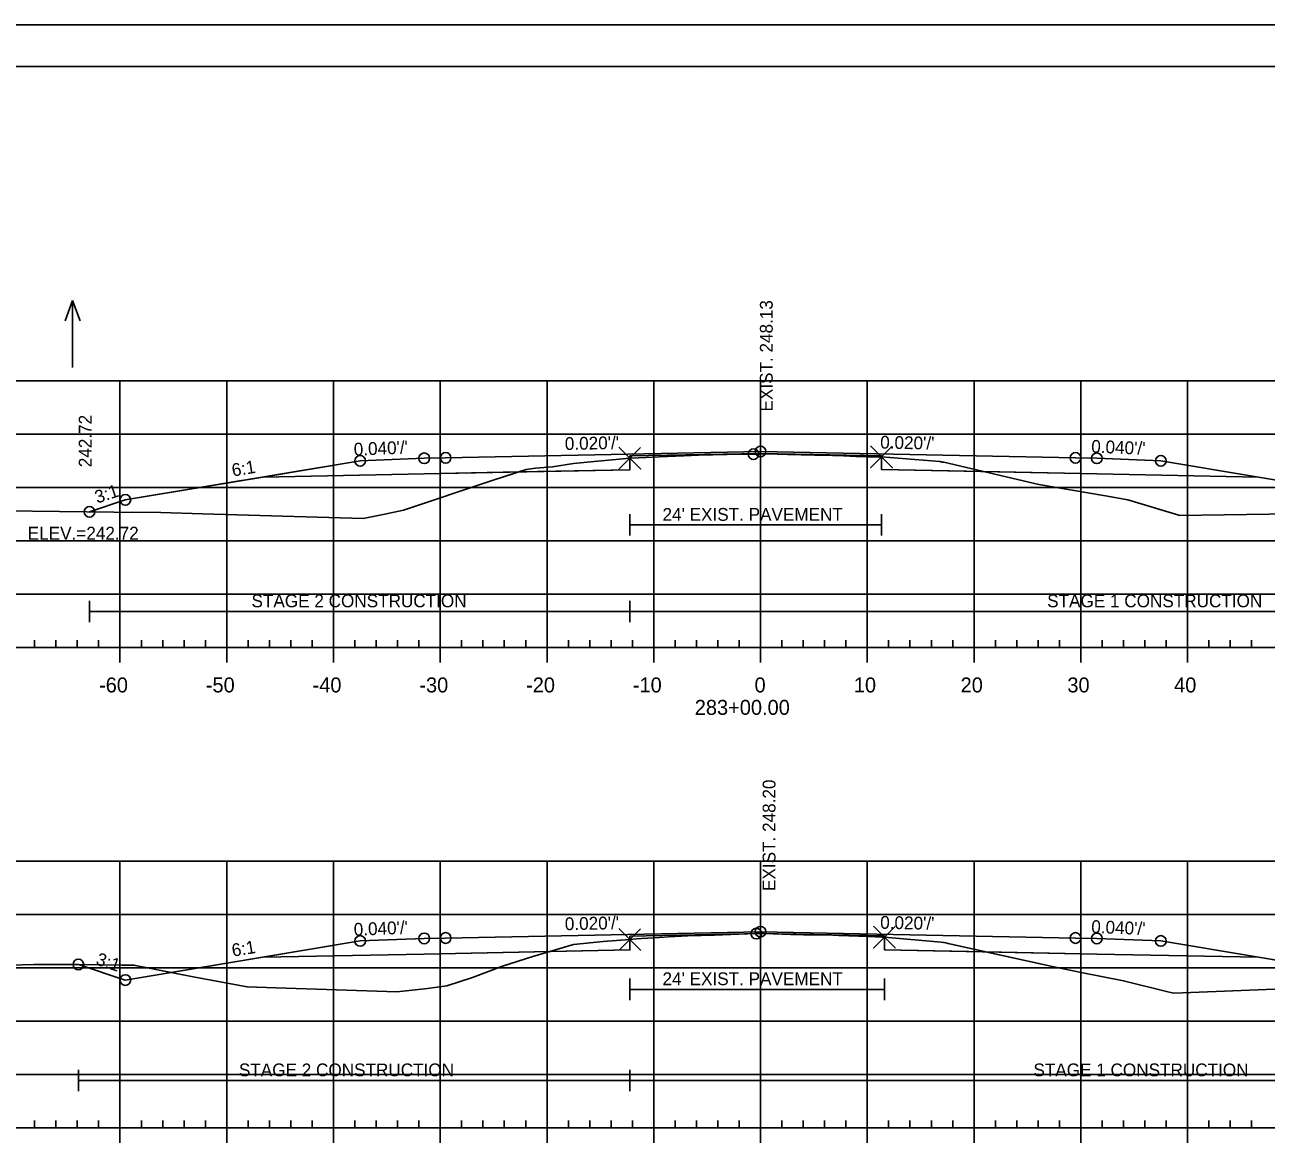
# Model space of a CAD drawing. Extents: x 1365647 to 1367999, y 387113 to 400173.
# Drawn here: x 1365825.2 to 1365941.5, y 395800.8 to 395906.3 of the extents above; entities that cross this region are included whole.
import ezdxf

# ---------------------------------------------------------------- set-up
doc = ezdxf.new("R2010")
doc.units = 0
for name, color, linetype in [('R_Alt Surface', 7, 'Continuous'), ('R_Axis', 7, 'Continuous'), ('R_Axis Annot', 7, 'Continuous'), ('R_Border', 7, 'Continuous'), ('R_Border Notes', 7, 'Continuous'), ('R_Contours', 7, 'Continuous'), ('R_Exist Surface', 7, 'Continuous'), ('R_Fin Surface', 7, 'Continuous'), ('R_Fin Surface Annot', 7, 'Continuous'), ('R_Grid', 7, 'Continuous'), ('R_No Plot', 7, 'Continuous'), ('R_Proposed Const Limits', 7, 'Continuous'), ('R_Water', 7, 'Continuous'), ('R_Water Annot', 7, 'Continuous'), ('R_Xsect Elev', 7, 'Continuous')]:
    doc.layers.add(name, color=color, linetype=linetype)

msp = doc.modelspace()

# ---------------------------------------------------------------- linework, layer by layer
at = {"layer": 'R_Alt Surface'}
for points in [[(1365847.47, 395863.88), (1365862.59, 395864.19), (1365881.85, 395864.57), (1365881.85, 395865.86), (1365894.09, 395866.1), (1365905.42, 395865.88), (1365905.42, 395864.59), (1365925.59, 395864.19), (1365940.72, 395863.88)], [(1365847.47, 395818.89), (1365862.59, 395819.19), (1365881.86, 395819.58), (1365881.86, 395820.87), (1365894.09, 395821.11), (1365905.7, 395820.88), (1365905.7, 395819.59), (1365925.59, 395819.19), (1365940.72, 395818.89)]]:
    msp.add_lwpolyline(points, dxfattribs=at)
at = {"layer": 'R_Axis'}
for p, q in [((1365749.09, 395847.9), (1366039.09, 395847.9)), ((1365826.09, 395847.9), (1365826.09, 395848.6)), ((1365828.09, 395847.9), (1365828.09, 395848.6)), ((1365830.09, 395847.9), (1365830.09, 395848.6)), ((1365832.09, 395847.9), (1365832.09, 395848.6)), ((1365834.09, 395846.5), (1365834.09, 395847.9)), ((1365836.09, 395847.9), (1365836.09, 395848.6)), ((1365838.09, 395847.9), (1365838.09, 395848.6)), ((1365840.09, 395847.9), (1365840.09, 395848.6)), ((1365842.09, 395847.9), (1365842.09, 395848.6)), ((1365844.09, 395846.5), (1365844.09, 395847.9)), ((1365846.09, 395847.9), (1365846.09, 395848.6)), ((1365848.09, 395847.9), (1365848.09, 395848.6)), ((1365850.09, 395847.9), (1365850.09, 395848.6)), ((1365852.09, 395847.9), (1365852.09, 395848.6)), ((1365854.09, 395846.5), (1365854.09, 395847.9)), ((1365856.09, 395847.9), (1365856.09, 395848.6)), ((1365858.09, 395847.9), (1365858.09, 395848.6)), ((1365860.09, 395847.9), (1365860.09, 395848.6)), ((1365862.09, 395847.9), (1365862.09, 395848.6)), ((1365864.09, 395846.5), (1365864.09, 395847.9)), ((1365866.09, 395847.9), (1365866.09, 395848.6)), ((1365868.09, 395847.9), (1365868.09, 395848.6)), ((1365870.09, 395847.9), (1365870.09, 395848.6)), ((1365872.09, 395847.9), (1365872.09, 395848.6)), ((1365874.09, 395846.5), (1365874.09, 395847.9)), ((1365876.09, 395847.9), (1365876.09, 395848.6)), ((1365878.09, 395847.9), (1365878.09, 395848.6)), ((1365880.09, 395847.9), (1365880.09, 395848.6)), ((1365882.09, 395847.9), (1365882.09, 395848.6)), ((1365884.09, 395846.5), (1365884.09, 395847.9)), ((1365886.09, 395847.9), (1365886.09, 395848.6)), ((1365888.09, 395847.9), (1365888.09, 395848.6)), ((1365890.09, 395847.9), (1365890.09, 395848.6)), ((1365892.09, 395847.9), (1365892.09, 395848.6)), ((1365894.09, 395846.5), (1365894.09, 395847.9)), ((1365896.09, 395847.9), (1365896.09, 395848.6)), ((1365898.09, 395847.9), (1365898.09, 395848.6)), ((1365900.09, 395847.9), (1365900.09, 395848.6)), ((1365902.09, 395847.9), (1365902.09, 395848.6)), ((1365904.09, 395846.5), (1365904.09, 395847.9)), ((1365906.09, 395847.9), (1365906.09, 395848.6)), ((1365908.09, 395847.9), (1365908.09, 395848.6)), ((1365910.09, 395847.9), (1365910.09, 395848.6)), ((1365912.09, 395847.9), (1365912.09, 395848.6)), ((1365914.09, 395846.5), (1365914.09, 395847.9)), ((1365916.09, 395847.9), (1365916.09, 395848.6)), ((1365918.09, 395847.9), (1365918.09, 395848.6)), ((1365920.09, 395847.9), (1365920.09, 395848.6)), ((1365922.09, 395847.9), (1365922.09, 395848.6)), ((1365924.09, 395846.5), (1365924.09, 395847.9)), ((1365926.09, 395847.9), (1365926.09, 395848.6)), ((1365928.09, 395847.9), (1365928.09, 395848.6)), ((1365930.09, 395847.9), (1365930.09, 395848.6)), ((1365932.09, 395847.9), (1365932.09, 395848.6)), ((1365934.09, 395846.5), (1365934.09, 395847.9)), ((1365936.09, 395847.9), (1365936.09, 395848.6)), ((1365938.09, 395847.9), (1365938.09, 395848.6)), ((1365940.09, 395847.9), (1365940.09, 395848.6)), ((1365826.09, 395802.9), (1365826.09, 395803.6)), ((1365828.09, 395802.9), (1365828.09, 395803.6)), ((1365830.09, 395802.9), (1365830.09, 395803.6)), ((1365832.09, 395802.9), (1365832.09, 395803.6)), ((1365836.09, 395802.9), (1365836.09, 395803.6)), ((1365838.09, 395802.9), (1365838.09, 395803.6)), ((1365840.09, 395802.9), (1365840.09, 395803.6)), ((1365842.09, 395802.9), (1365842.09, 395803.6)), ((1365846.09, 395802.9), (1365846.09, 395803.6)), ((1365848.09, 395802.9), (1365848.09, 395803.6)), ((1365850.09, 395802.9), (1365850.09, 395803.6)), ((1365852.09, 395802.9), (1365852.09, 395803.6)), ((1365856.09, 395802.9), (1365856.09, 395803.6)), ((1365858.09, 395802.9), (1365858.09, 395803.6)), ((1365860.09, 395802.9), (1365860.09, 395803.6)), ((1365862.09, 395802.9), (1365862.09, 395803.6)), ((1365866.09, 395802.9), (1365866.09, 395803.6)), ((1365868.09, 395802.9), (1365868.09, 395803.6)), ((1365870.09, 395802.9), (1365870.09, 395803.6)), ((1365872.09, 395802.9), (1365872.09, 395803.6)), ((1365876.09, 395802.9), (1365876.09, 395803.6)), ((1365878.09, 395802.9), (1365878.09, 395803.6)), ((1365880.09, 395802.9), (1365880.09, 395803.6)), ((1365882.09, 395802.9), (1365882.09, 395803.6)), ((1365886.09, 395802.9), (1365886.09, 395803.6)), ((1365888.09, 395802.9), (1365888.09, 395803.6)), ((1365890.09, 395802.9), (1365890.09, 395803.6)), ((1365892.09, 395802.9), (1365892.09, 395803.6)), ((1365896.09, 395802.9), (1365896.09, 395803.6)), ((1365898.09, 395802.9), (1365898.09, 395803.6)), ((1365900.09, 395802.9), (1365900.09, 395803.6)), ((1365902.09, 395802.9), (1365902.09, 395803.6)), ((1365906.09, 395802.9), (1365906.09, 395803.6)), ((1365908.09, 395802.9), (1365908.09, 395803.6)), ((1365910.09, 395802.9), (1365910.09, 395803.6)), ((1365912.09, 395802.9), (1365912.09, 395803.6)), ((1365916.09, 395802.9), (1365916.09, 395803.6)), ((1365918.09, 395802.9), (1365918.09, 395803.6)), ((1365920.09, 395802.9), (1365920.09, 395803.6)), ((1365922.09, 395802.9), (1365922.09, 395803.6)), ((1365926.09, 395802.9), (1365926.09, 395803.6)), ((1365928.09, 395802.9), (1365928.09, 395803.6)), ((1365930.09, 395802.9), (1365930.09, 395803.6)), ((1365932.09, 395802.9), (1365932.09, 395803.6)), ((1365936.09, 395802.9), (1365936.09, 395803.6)), ((1365938.09, 395802.9), (1365938.09, 395803.6)), ((1365940.09, 395802.9), (1365940.09, 395803.6)), ((1365749.09, 395802.9), (1366039.09, 395802.9)), ((1365834.09, 395801.5), (1365834.09, 395802.9)), ((1365844.09, 395801.5), (1365844.09, 395802.9)), ((1365854.09, 395801.5), (1365854.09, 395802.9)), ((1365864.09, 395801.5), (1365864.09, 395802.9)), ((1365874.09, 395801.5), (1365874.09, 395802.9)), ((1365884.09, 395801.5), (1365884.09, 395802.9)), ((1365894.09, 395801.5), (1365894.09, 395802.9)), ((1365904.09, 395801.5), (1365904.09, 395802.9)), ((1365914.09, 395801.5), (1365914.09, 395802.9)), ((1365924.09, 395801.5), (1365924.09, 395802.9)), ((1365934.09, 395801.5), (1365934.09, 395802.9))]:
    msp.add_line(p, q, dxfattribs=at)
at = {"layer": 'R_Border'}
for p, q in [((1365736.09, 395902.36), (1366052.27, 395902.36)), ((1365888.61, 395902.1), (1365888.61, 395902.1)), ((1365888.61, 395902.1), (1365888.61, 395902.1))]:
    msp.add_line(p, q, dxfattribs=at)
at = {"layer": 'R_Contours'}
for points in [[(1365871.45, 395864.36), (1365872.15, 395864.59), (1365873, 395864.71), (1365874.6, 395864.84), (1365876.56, 395865.14), (1365878.5, 395865.33), (1365880.18, 395865.5), (1365881.85, 395865.65), (1365881.85, 395864.57)], [(1365881.85, 395865.65), (1365881.94, 395865.65), (1365881.96, 395865.66), (1365883.36, 395865.71), (1365884.59, 395865.77), (1365886.89, 395865.88), (1365888.27, 395865.92), (1365890.95, 395865.98), (1365892.44, 395866.02), (1365893.43, 395866.02), (1365893.67, 395866.03), (1365894.73, 395866.04), (1365896.61, 395865.99), (1365899.16, 395865.93), (1365899.81, 395865.92), (1365901.85, 395865.87), (1365903.01, 395865.82), (1365904.16, 395865.78), (1365905.01, 395865.76), (1365905.42, 395865.76), (1365905.42, 395865.88), (1365894.09, 395866.1), (1365881.85, 395865.86)], [(1365905.42, 395865.76), (1365910.87, 395865.33), (1365910.97, 395865.32), (1365911.03, 395865.31), (1365911.14, 395865.29), (1365911.27, 395865.26), (1365914.97, 395864.4), (1365905.42, 395864.59)], [(1365831.23, 395860.62), (1365833.51, 395860.59), (1365837.92, 395860.55), (1365841.83, 395860.43), (1365856.88, 395860.01), (1365858.89, 395860.4), (1365860.66, 395860.79), (1365868.95, 395863.56), (1365871.45, 395864.36), (1365862.59, 395864.19), (1365847.47, 395863.88), (1365834.59, 395861.74)], [(1365914.97, 395864.4), (1365920.17, 395863.19), (1365926.4, 395862.13), (1365928.49, 395861.75), (1365933.26, 395860.3), (1365933.29, 395860.29), (1365933.3, 395860.29), (1365943.83, 395860.42), (1365946.87, 395861.08), (1365951.6, 395862.07), (1365940.72, 395863.88), (1365925.59, 395864.19)], [(1365881.86, 395820.56), (1365882.48, 395820.61), (1365882.95, 395820.63), (1365884.62, 395820.74), (1365885.47, 395820.8), (1365887.28, 395820.88), (1365889.78, 395820.96), (1365892.07, 395821.04), (1365893.69, 395821.1), (1365893.74, 395821.1), (1365893.83, 395821.11), (1365894.44, 395821.1), (1365896.94, 395821.03), (1365898.1, 395821), (1365900.87, 395820.94), (1365901.43, 395820.92), (1365904.2, 395820.83), (1365905.47, 395820.77), (1365905.7, 395820.76), (1365905.7, 395820.88), (1365894.09, 395821.11), (1365881.86, 395820.87)], [(1365874.36, 395819.43), (1365876.57, 395820.09), (1365879.36, 395820.35), (1365881.86, 395820.56), (1365881.86, 395819.58)], [(1365905.7, 395820.76), (1365911, 395820.29), (1365911.23, 395820.27), (1365911.31, 395820.26), (1365911.45, 395820.23), (1365911.65, 395820.19), (1365915.17, 395819.4), (1365905.7, 395819.59)], [(1365838.87, 395817.46), (1365840.95, 395817.05), (1365845.99, 395816.11), (1365848.72, 395816.03), (1365860.03, 395815.64), (1365862.88, 395815.96), (1365864.72, 395816.21), (1365867.11, 395817), (1365869.92, 395818.05), (1365872.75, 395818.95), (1365874.36, 395819.43), (1365862.59, 395819.19), (1365847.47, 395818.89)], [(1365915.17, 395819.4), (1365921.55, 395817.99), (1365924.11, 395817.47), (1365928.1, 395816.69), (1365932.37, 395815.63), (1365932.8, 395815.53), (1365933.62, 395815.56), (1365945.4, 395816.03), (1365949.61, 395817.41), (1365940.72, 395818.89), (1365925.59, 395819.19)], [(1365830.19, 395818.21), (1365830.25, 395818.21), (1365834.3, 395818.15), (1365835.4, 395818.15), (1365838.87, 395817.46), (1365834.59, 395816.75)]]:
    msp.add_lwpolyline(points, close=True, dxfattribs=at)
at = {"layer": 'R_Exist Surface'}
for points in [[(1365823.34, 395860.71), (1365833.51, 395860.59), (1365837.92, 395860.55), (1365841.83, 395860.43), (1365856.88, 395860.01), (1365858.89, 395860.4), (1365860.66, 395860.79), (1365868.95, 395863.56), (1365872.15, 395864.59), (1365873, 395864.71), (1365874.6, 395864.84), (1365876.56, 395865.14), (1365878.5, 395865.33), (1365880.18, 395865.5), (1365881.85, 395865.65), (1365881.94, 395865.65), (1365881.96, 395865.66), (1365883.36, 395865.71), (1365884.59, 395865.77), (1365886.89, 395865.88), (1365888.27, 395865.92), (1365890.95, 395865.98), (1365892.44, 395866.02), (1365893.43, 395866.02), (1365893.67, 395866.03), (1365894.73, 395866.04), (1365896.61, 395865.99), (1365899.16, 395865.93), (1365899.81, 395865.92), (1365901.85, 395865.87), (1365903.01, 395865.82), (1365904.16, 395865.78), (1365905.01, 395865.76), (1365905.42, 395865.76), (1365910.87, 395865.33), (1365910.97, 395865.32), (1365911.03, 395865.31), (1365911.14, 395865.29), (1365911.27, 395865.26), (1365920.17, 395863.19), (1365926.4, 395862.13), (1365928.49, 395861.75), (1365933.26, 395860.3), (1365933.29, 395860.29), (1365933.3, 395860.29), (1365943.83, 395860.42)], [(1365818.65, 395818), (1365826.02, 395818.2), (1365830.25, 395818.21), (1365834.3, 395818.15), (1365835.4, 395818.15), (1365840.95, 395817.05), (1365845.99, 395816.11), (1365848.72, 395816.03), (1365860.03, 395815.64), (1365862.88, 395815.96), (1365864.72, 395816.21), (1365867.11, 395817), (1365869.92, 395818.05), (1365872.75, 395818.95), (1365876.57, 395820.09), (1365879.36, 395820.35), (1365881.86, 395820.56), (1365882.48, 395820.61), (1365882.95, 395820.63), (1365884.62, 395820.74), (1365885.47, 395820.8), (1365887.28, 395820.88), (1365889.78, 395820.96), (1365892.07, 395821.04), (1365893.69, 395821.1), (1365893.74, 395821.1), (1365893.83, 395821.11), (1365894.44, 395821.1), (1365896.94, 395821.03), (1365898.1, 395821), (1365900.87, 395820.94), (1365901.43, 395820.92), (1365904.2, 395820.83), (1365905.47, 395820.77), (1365905.7, 395820.76), (1365911, 395820.29), (1365911.23, 395820.27), (1365911.31, 395820.26), (1365911.45, 395820.23), (1365911.65, 395820.19), (1365921.55, 395817.99), (1365924.11, 395817.47), (1365928.1, 395816.69), (1365932.37, 395815.63), (1365932.8, 395815.53), (1365933.62, 395815.56), (1365945.4, 395816.03)]]:
    msp.add_lwpolyline(points, dxfattribs=at)
at = {"layer": 'R_Fin Surface'}
for points in [[(1365831.23, 395860.62), (1365834.59, 395861.74), (1365847.47, 395863.88), (1365856.59, 395865.4), (1365862.59, 395865.64), (1365864.59, 395865.68), (1365894.09, 395866.27), (1365923.59, 395865.68), (1365925.59, 395865.64), (1365931.59, 395865.4), (1365940.72, 395863.88), (1365953.59, 395861.74), (1365964.82, 395858), (1365979.69, 395862.96)], [(1365856.59, 395865.4), (1365862.59, 395865.64), (1365864.59, 395865.68), (1365894.09, 395866.27), (1365923.59, 395865.68), (1365925.59, 395865.64), (1365931.59, 395865.4)], [(1365830.19, 395818.21), (1365834.59, 395816.75), (1365847.47, 395818.89), (1365856.59, 395820.41), (1365862.59, 395820.65), (1365864.59, 395820.69), (1365894.09, 395821.28), (1365923.59, 395820.69), (1365925.59, 395820.65), (1365931.59, 395820.41), (1365940.72, 395818.89), (1365953.59, 395816.75), (1365961.7, 395814.04), (1365977.51, 395819.31)], [(1365856.59, 395820.41), (1365862.59, 395820.65), (1365864.59, 395820.69), (1365894.09, 395821.28), (1365923.59, 395820.69), (1365925.59, 395820.65), (1365931.59, 395820.41)]]:
    msp.add_lwpolyline(points, dxfattribs=at)
at = {"layer": 'R_Grid'}
for p, q in [((1365749.09, 395872.9), (1366039.09, 395872.9)), ((1365834.09, 395847.9), (1365834.09, 395872.9)), ((1365844.09, 395847.9), (1365844.09, 395872.9)), ((1365854.09, 395847.9), (1365854.09, 395872.9)), ((1365864.09, 395847.9), (1365864.09, 395872.9)), ((1365874.09, 395847.9), (1365874.09, 395872.9)), ((1365884.09, 395847.9), (1365884.09, 395872.9)), ((1365894.09, 395847.9), (1365894.09, 395872.9)), ((1365904.09, 395847.9), (1365904.09, 395872.9)), ((1365914.09, 395847.9), (1365914.09, 395872.9)), ((1365924.09, 395847.9), (1365924.09, 395872.9)), ((1365934.09, 395847.9), (1365934.09, 395872.9)), ((1365749.09, 395867.9), (1366039.09, 395867.9)), ((1365749.09, 395862.9), (1366039.09, 395862.9)), ((1365749.09, 395857.9), (1366039.09, 395857.9)), ((1365749.09, 395852.9), (1366039.09, 395852.9)), ((1365749.09, 395847.9), (1366039.09, 395847.9)), ((1365749.09, 395827.9), (1366039.09, 395827.9)), ((1365834.09, 395802.9), (1365834.09, 395827.9)), ((1365844.09, 395802.9), (1365844.09, 395827.9)), ((1365854.09, 395802.9), (1365854.09, 395827.9)), ((1365864.09, 395802.9), (1365864.09, 395827.9)), ((1365874.09, 395802.9), (1365874.09, 395827.9)), ((1365884.09, 395802.9), (1365884.09, 395827.9)), ((1365894.09, 395802.9), (1365894.09, 395827.9)), ((1365904.09, 395802.9), (1365904.09, 395827.9)), ((1365914.09, 395802.9), (1365914.09, 395827.9)), ((1365924.09, 395802.9), (1365924.09, 395827.9)), ((1365934.09, 395802.9), (1365934.09, 395827.9)), ((1365749.09, 395822.9), (1366039.09, 395822.9)), ((1365749.09, 395817.9), (1366039.09, 395817.9)), ((1365749.09, 395812.9), (1366039.09, 395812.9)), ((1365749.09, 395807.9), (1366039.09, 395807.9)), ((1365749.09, 395802.9), (1366039.09, 395802.9))]:
    msp.add_line(p, q, dxfattribs=at)
at = {"layer": 'R_No Plot'}
msp.add_line((1365723.69, 395906.25), (1366057.03, 395906.25), dxfattribs=at)
msp.add_lwpolyline([(1365723.69, 395906.25), (1366057.03, 395906.25), (1366057.03, 395692.92), (1365723.69, 395692.92)], close=True, dxfattribs=at)
for points in [[(1365881.85, 395865.65), (1365880.85, 395866.65), (1365881.85, 395865.65), (1365880.85, 395864.65), (1365881.85, 395865.65), (1365882.85, 395864.65), (1365881.85, 395865.65), (1365882.85, 395866.65)], [(1365905.42, 395865.76), (1365904.42, 395866.76), (1365905.42, 395865.76), (1365904.42, 395864.76), (1365905.42, 395865.76), (1365906.42, 395864.76), (1365905.42, 395865.76), (1365906.42, 395866.76)], [(1365881.86, 395820.56), (1365880.86, 395821.56), (1365881.86, 395820.56), (1365880.86, 395819.56), (1365881.86, 395820.56), (1365882.86, 395819.56), (1365881.86, 395820.56), (1365882.86, 395821.56)], [(1365905.7, 395820.76), (1365904.7, 395821.76), (1365905.7, 395820.76), (1365904.7, 395819.76), (1365905.7, 395820.76), (1365906.7, 395819.76), (1365905.7, 395820.76), (1365906.7, 395821.76)]]:
    msp.add_lwpolyline(points, dxfattribs=at)
for centre in [(1365864.59, 395865.68), (1365864.59, 395865.68), (1365864.59, 395865.68), (1365864.59, 395865.68), (1365864.59, 395865.68), (1365893.43, 395866.02), (1365894.09, 395866.27), (1365894.09, 395866.27), (1365894.09, 395866.27), (1365894.09, 395866.27), (1365894.09, 395866.27), (1365923.59, 395865.68), (1365923.59, 395865.68), (1365923.59, 395865.68), (1365923.59, 395865.68), (1365923.59, 395865.68), (1365856.59, 395865.4), (1365856.59, 395865.4), (1365856.59, 395865.4), (1365856.59, 395865.4), (1365856.59, 395865.4), (1365862.59, 395865.64), (1365862.59, 395865.64), (1365862.59, 395865.64), (1365862.59, 395865.64), (1365862.59, 395865.64), (1365925.59, 395865.64), (1365925.59, 395865.64), (1365925.59, 395865.64), (1365925.59, 395865.64), (1365925.59, 395865.64), (1365931.59, 395865.4), (1365931.59, 395865.4), (1365931.59, 395865.4), (1365931.59, 395865.4), (1365931.59, 395865.4), (1365834.59, 395861.74), (1365834.59, 395861.74), (1365834.59, 395861.74), (1365834.59, 395861.74), (1365834.59, 395861.74), (1365831.23, 395860.62), (1365831.23, 395860.62), (1365856.59, 395820.41), (1365856.59, 395820.41), (1365856.59, 395820.41), (1365856.59, 395820.41), (1365856.59, 395820.41), (1365862.59, 395820.65), (1365862.59, 395820.65), (1365862.59, 395820.65), (1365862.59, 395820.65), (1365862.59, 395820.65), (1365864.59, 395820.69), (1365864.59, 395820.69), (1365864.59, 395820.69), (1365864.59, 395820.69), (1365864.59, 395820.69), (1365893.69, 395821.1), (1365894.09, 395821.28), (1365894.09, 395821.28), (1365894.09, 395821.28), (1365894.09, 395821.28), (1365894.09, 395821.28), (1365923.59, 395820.69), (1365923.59, 395820.69), (1365923.59, 395820.69), (1365923.59, 395820.69), (1365923.59, 395820.69), (1365925.59, 395820.65), (1365925.59, 395820.65), (1365925.59, 395820.65), (1365925.59, 395820.65), (1365925.59, 395820.65), (1365931.59, 395820.41), (1365931.59, 395820.41), (1365931.59, 395820.41), (1365931.59, 395820.41), (1365931.59, 395820.41), (1365830.19, 395818.21), (1365830.19, 395818.21), (1365834.59, 395816.75), (1365834.59, 395816.75), (1365834.59, 395816.75), (1365834.59, 395816.75), (1365834.59, 395816.75)]:
    msp.add_circle(centre, 0.5, dxfattribs=at)
at = {"layer": 'R_Proposed Const Limits'}
for points in [[(1365856.59, 395865.4), (1365834.59, 395861.74), (1365831.23, 395860.62)], [(1365856.59, 395820.41), (1365834.59, 395816.75), (1365830.19, 395818.21)]]:
    msp.add_lwpolyline(points, dxfattribs=at)
at = {"layer": 'R_Water'}
for p, q in [((1365881.85, 395858.39), (1365881.85, 395860.39)), ((1365905.42, 395858.39), (1365905.42, 395860.39)), ((1365881.85, 395859.39), (1365905.42, 395859.39)), ((1365831.23, 395850.28), (1365831.23, 395852.28)), ((1365881.85, 395850.28), (1365881.85, 395852.28)), ((1365831.23, 395851.28), (1365881.85, 395851.28)), ((1365881.85, 395851.28), (1365979.69, 395851.28)), ((1365881.86, 395814.88), (1365881.86, 395816.88)), ((1365905.7, 395814.88), (1365905.7, 395816.88)), ((1365881.86, 395815.88), (1365905.7, 395815.88)), ((1365830.19, 395806.34), (1365830.19, 395808.34)), ((1365881.86, 395806.34), (1365881.86, 395808.34)), ((1365830.19, 395807.34), (1365881.86, 395807.34)), ((1365881.86, 395807.34), (1365977.51, 395807.34))]:
    msp.add_line(p, q, dxfattribs=at)
at = {"layer": 'R_Water Annot'}
for p, q in [((1365829.65, 395880.43), (1365828.95, 395878.51)), ((1365829.65, 395874.14), (1365829.65, 395880.43)), ((1365829.65, 395880.43), (1365830.35, 395878.51))]:
    msp.add_line(p, q, dxfattribs=at)

# ---------------------------------------------------------------- texts
at = {"layer": 'R_Axis Annot'}
for s, p in [('-60', (1365832.13, 395843.7)), ('-50', (1365842.13, 395843.7)), ('-40', (1365852.13, 395843.7)), ('-30', (1365862.13, 395843.7)), ('-20', (1365872.13, 395843.7)), ('-10', (1365882.13, 395843.7)), ('0', (1365893.53, 395843.7)), ('10', (1365902.83, 395843.7)), ('20', (1365912.83, 395843.7)), ('30', (1365922.83, 395843.7)), ('40', (1365932.83, 395843.7)), ('283+00.00', (1365887.93, 395841.6))]:
    msp.add_text(s, height=1.4, dxfattribs=at).set_placement(p)
at = {"layer": 'R_Border Notes'}
msp.add_text('ELEV.=242.72', height=1.2, dxfattribs=at).set_placement((1365825.45, 395858.02))
at = {"layer": 'R_Fin Surface Annot'}
for s, rotation, p in [('242.72', 90, (1365831.43, 395864.8)), ("0.020'/'", 1.1458, (1365875.77, 395866.41)), ("0.020'/'", 358.8542, (1365905.29, 395866.55)), ("0.040'/'", 357.7094, (1365925.05, 395866.17)), ("0.040'/'", 2.2906, (1365856.01, 395865.88)), ('6:1', 9.4623, (1365844.66, 395863.92)), ('3:1', 18.4349, (1365831.96, 395861.39)), ("0.040'/'", 2.2906, (1365856.01, 395820.89)), ("0.020'/'", 1.1458, (1365875.77, 395821.42)), ("0.020'/'", 358.8542, (1365905.29, 395821.56)), ("0.040'/'", 357.7094, (1365925.05, 395821.17)), ('6:1', 9.4623, (1365844.66, 395818.93)), ('3:1', 341.5651, (1365831.76, 395818.22))]:
    msp.add_text(s, height=1.2, rotation=rotation, dxfattribs=at).set_placement(p)
at = {"layer": 'R_Water'}
for s, p in [("24' EXIST. PAVEMENT", (1365884.91, 395859.78)), ('STAGE 2 CONSTRUCTION', (1365846.41, 395851.68)), ('STAGE 1 CONSTRUCTION', (1365920.94, 395851.68)), ("24' EXIST. PAVEMENT", (1365884.91, 395816.27)), ('STAGE 2 CONSTRUCTION', (1365845.23, 395807.73)), ('STAGE 1 CONSTRUCTION', (1365919.65, 395807.73))]:
    msp.add_text(s, height=1.2, dxfattribs=at).set_placement(p)
at = {"layer": 'R_Xsect Elev'}
for s, p in [('EXIST. 248.13', (1365895.23, 395870.02)), ('EXIST. 248.20', (1365895.49, 395825.1))]:
    msp.add_text(s, height=1.2, rotation=90, dxfattribs=at).set_placement(p)

doc.saveas('drawing.dxf')
